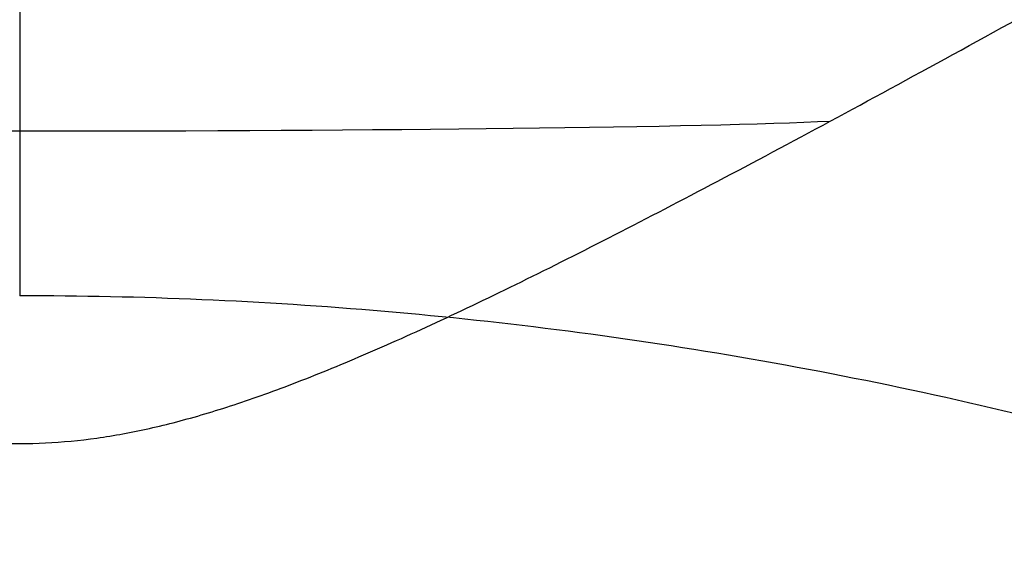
# Model space of a CAD drawing. Header units: centimetres. Extents: x -4 to 4, y -21.1 to 0.5.
# Tile 652 of 656: x 0 to 0.262, y -18.013 to -17.871. Entities that reach past the tile are written whole.
import ezdxf

# ---------------------------------------------------------------- set-up
doc = ezdxf.new("R2010")
doc.units = ezdxf.units.CM
doc.layers.add('Default', color=7, linetype='Continuous', true_color=0x000000)

msp = doc.modelspace()

# ---------------------------------------------------------------- linework, layer by layer
at = {"layer": 'Default', "extrusion": (0, 0, -1)}
msp.add_arc((-4.142775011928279e-12, -18.6, -0.3), 0.9749999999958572, 103.8820793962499, 180, dxfattribs=at)
at = {"layer": 'Default', "extrusion": (0, 0.9998476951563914, -0.01745240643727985)}
msp.add_arc((0, -0.3326078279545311, -17.89363199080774), 0.2297740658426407, 200.3005333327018, 339.6994788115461, dxfattribs=at)
at = {"layer": 'Default'}
for points in [[(1.147811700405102e-13, -8.340550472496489e-15, -1.249999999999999), (1.176800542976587e-13, -5.981510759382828, -1.249999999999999), (1.194881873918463e-13, -11.96302151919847, -1.249999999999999), (1.170503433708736e-13, -17.94453227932, -1.249999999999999)], [(-0.3923160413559, -17.79980823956, -0.1), (-0.3770378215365, -17.80844401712, -0.1), (-0.3476166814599, -17.82503154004, -0.1), (-0.3069804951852, -17.84779580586, -0.1), (-0.2695446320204, -17.8685912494, -0.1), (-0.2351245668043, -17.887497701, -0.1), (-0.2035353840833, -17.90458831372, -0.1), (-0.1746069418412, -17.91991932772, -0.1), (-0.1481820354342, -17.93352986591, -0.1), (-0.1241250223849, -17.94543739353, -0.1), (-0.1022877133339, -17.95565782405, -0.1), (-0.08249446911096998, -17.964212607, -0.1), (-0.06471330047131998, -17.97107184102, -0.1), (-0.04879865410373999, -17.97629815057, -0.1), (-0.03424421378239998, -17.9800985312, -0.1), (-0.02027430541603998, -17.98265326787, -0.1), (-0.006641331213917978, -17.9839313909, -0.1), (0.006829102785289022, -17.98392276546, -0.1), (0.02047580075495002, -17.98262505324, -0.1), (0.03444592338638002, -17.98005323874, -0.1), (0.04901909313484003, -17.97623291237, -0.1), (0.06495289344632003, -17.97098559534, -0.1), (0.08273551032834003, -17.96411305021, -0.1), (0.1025123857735, -17.95555589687, -0.1), (0.1243382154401, -17.94533420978, -0.1), (0.1483816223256, -17.93342865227, -0.1), (0.1747876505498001, -17.91982460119, -0.1), (0.2036942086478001, -17.90450305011, -0.1), (0.2352585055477, -17.88742453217, -0.1), (0.2696502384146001, -17.86853280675, -0.1), (0.3070544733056, -17.84775446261, -0.1), (0.3476557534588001, -17.82500952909, -0.1), (0.3770512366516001, -17.80843643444, -0.1), (0.3923160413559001, -17.79980823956, -0.1)], [(1.289414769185, -19.54999999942, -0.8560072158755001), (1.290641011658, -19.50004934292, -0.8551795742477), (1.289623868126, -19.40175358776, -0.8558550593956), (1.278221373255, -19.25889311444, -0.8635371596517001), (1.257189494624, -19.12046603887, -0.8774336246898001), (1.226590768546, -18.98637928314, -0.8970631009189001), (1.186416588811, -18.85696950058, -0.9218008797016), (1.136726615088, -18.73293407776, -0.950823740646), (1.077790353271, -18.6152716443, -0.9830961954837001), (1.010145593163, -18.50512756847, -1.017410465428), (0.9348776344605, -18.40391523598, -1.052356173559), (0.8530615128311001, -18.31242110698, -1.086687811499), (0.7661428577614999, -18.23140030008, -1.119210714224), (0.6752481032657, -18.16094945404, -1.149076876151), (0.5816761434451, -18.1011068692, -1.17558925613), (0.4860120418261, -18.05140142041, -1.198406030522), (0.3895334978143, -18.01168953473, -1.21715887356), (0.2920092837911, -17.98124933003, -1.231856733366), (0.1946646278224, -17.95995884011, -1.242314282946), (0.09708293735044, -17.94729825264, -1.248611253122), (0.0322086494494, -17.94453227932, -1.25), (0, -17.94453227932, -1.25)]]:
    msp.add_open_spline(points, degree=3, dxfattribs=at)

doc.saveas('drawing.dxf')
